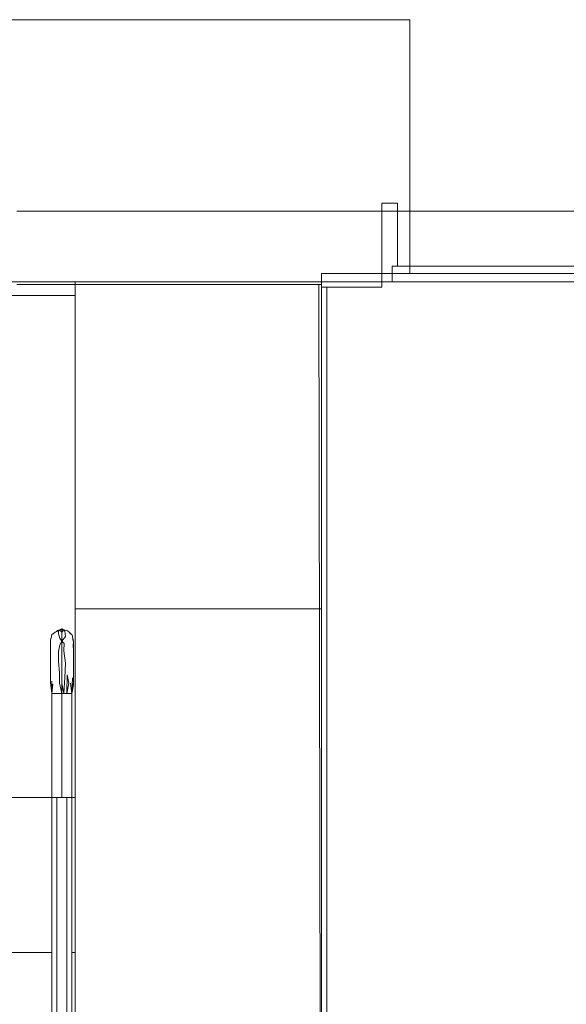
# Model space of a CAD drawing. Header units: millimetres. Extents: x 2 to 902, y -447 to 199.
# Tile 989 of 1056: x 70.28 to 72.36, y 177.17 to 180.93. Entities that reach past the tile are written whole.
import ezdxf

# ---------------------------------------------------------------- set-up
doc = ezdxf.new("R2010")
doc.units = ezdxf.units.MM
doc.header["$MEASUREMENT"] = 0
for name, color, linetype, lineweight in [('IFC-Corrimão-Contorno', 36, 'Continuous', 5), ('IFC-Escada-Contorno', 32, 'Continuous', 5), ('IFC-Laje-Contorno', 134, 'Continuous', 5), ('IFC-Lance de escada-Contorno', 32, 'Continuous', 5), ('IFC-Parede padrão-Contorno', 44, 'Continuous', 5), ('IFC-Parede-Contorno', 42, 'Continuous', 5), ('IFC-Porta-Contorno', 142, 'Continuous', 5), ('IFC-Viga-Contorno', 66, 'Continuous', 5)]:
    doc.layers.add(name, color=color, linetype=linetype, lineweight=lineweight)

msp = doc.modelspace()

# ---------------------------------------------------------------- linework, layer by layer
at = {"layer": 'IFC-Corrimão-Contorno', "color": 7, "lineweight": 5}
for p, q in [((70.3929, 178.5588), (70.3963, 178.5699)), ((70.3963, 178.5699), (70.3982, 178.5794)), ((70.3982, 178.5794), (70.4061, 178.5839)), ((70.3982, 178.5794), (70.4061, 178.5839)), ((70.3982, 178.5794), (70.4022, 178.5825)), ((70.4022, 178.5802), (70.4104, 178.588)), ((70.4022, 178.5825), (70.4065, 178.5844)), ((70.4104, 178.588), (70.4229, 178.5932)), ((70.4145, 178.5897), (70.4196, 178.5941)), ((70.4196, 178.5941), (70.4278, 178.5973)), ((70.4203, 178.5921), (70.4268, 178.5959)), ((70.4203, 178.5921), (70.4246, 178.5946)), ((70.4203, 178.5922), (70.4232, 178.5938)), ((70.422, 178.5931), (70.4268, 178.5959)), ((70.422, 178.5931), (70.4236, 178.5941)), ((70.4228, 178.5814), (70.4229, 178.5932)), ((70.4228, 178.5814), (70.4289, 178.565)), ((70.4229, 178.5932), (70.4268, 178.5959)), ((70.4232, 178.5938), (70.4268, 178.5959)), ((70.4268, 178.5959), (70.4363, 178.6014)), ((70.4268, 178.5959), (70.4363, 178.6014)), ((70.4268, 178.5959), (70.4298, 178.5976)), ((70.4268, 178.5959), (70.4363, 178.588)), ((70.4278, 178.5973), (70.4363, 178.6014)), ((70.4289, 178.565), (70.4363, 178.5542)), ((70.4298, 178.5976), (70.4363, 178.6014)), ((70.4363, 178.588), (70.4363, 178.6014)), ((70.4363, 178.6014), (70.4428, 178.5976)), ((70.4363, 178.6014), (70.4441, 178.5969)), ((70.4363, 178.588), (70.4441, 178.5969)), ((70.4363, 178.5746), (70.4363, 178.588)), ((70.4363, 178.5746), (70.4363, 178.5778)), ((70.4363, 178.5542), (70.4363, 178.5746)), ((70.4363, 178.5542), (70.4495, 178.5715)), ((70.4363, 178.5542), (70.4363, 178.566)), ((70.4428, 178.5976), (70.4441, 178.5969)), ((70.4441, 178.5969), (70.4475, 178.5922)), ((70.4441, 178.5969), (70.4577, 178.5928)), ((70.4475, 178.5922), (70.4495, 178.5715)), ((70.4577, 178.5928), (70.4641, 178.5878)), ((70.4618, 178.5896), (70.4624, 178.5896)), ((70.4624, 178.5896), (70.4689, 178.5834)), ((70.4641, 178.5878), (70.4706, 178.581)), ((70.4689, 178.5834), (70.4744, 178.5794)), ((70.4695, 178.5822), (70.4744, 178.5794)), ((70.4695, 178.5822), (70.4744, 178.5794)), ((70.4695, 178.5822), (70.4744, 178.5794)), ((70.4744, 178.5794), (70.4763, 178.5726)), ((70.4763, 178.5726), (70.4784, 178.5596)), ((70.4776, 178.5643), (70.4798, 178.5604)), ((70.3924, 178.5185), (70.3925, 178.5343)), ((70.3925, 178.5448), (70.3929, 178.5588)), ((70.3925, 178.5573), (70.3928, 178.5579)), ((70.3925, 178.5573), (70.3925, 178.545)), ((70.3925, 178.5413), (70.3925, 178.5448)), ((70.3925, 178.5413), (70.3926, 178.5175)), ((70.423, 178.5146), (70.4286, 178.5395)), ((70.4286, 178.5395), (70.4363, 178.5542)), ((70.4363, 178.5231), (70.4363, 178.5542)), ((70.4363, 178.5542), (70.4444, 178.5453)), ((70.444, 178.5178), (70.4444, 178.5453)), ((70.4778, 178.5634), (70.4798, 178.5604)), ((70.4784, 178.5596), (70.4802, 178.5519)), ((70.4798, 178.5604), (70.4802, 178.552)), ((70.4799, 178.5384), (70.4802, 178.5519)), ((70.4799, 178.5384), (70.4802, 178.5185)), ((70.4801, 178.5377), (70.4802, 178.5505)), ((70.4801, 178.5377), (70.4802, 178.5193)), ((70.4802, 178.5514), (70.4802, 178.5505)), ((70.3924, 178.5185), (70.3925, 178.4977)), ((70.3924, 178.4789), (70.3925, 178.4923)), ((70.3925, 178.4923), (70.3926, 178.5175)), ((70.3925, 178.4977), (70.3925, 178.4947)), ((70.423, 178.5146), (70.4237, 178.4765)), ((70.4363, 178.492), (70.4363, 178.5231)), ((70.4363, 178.4542), (70.4363, 178.5042)), ((70.4363, 178.4297), (70.4363, 178.492)), ((70.444, 178.517), (70.444, 178.5178)), ((70.444, 178.517), (70.4498, 178.47)), ((70.4802, 178.4693), (70.4802, 178.5185)), ((70.3924, 178.4789), (70.3925, 178.4397)), ((70.4237, 178.4765), (70.427, 178.4335)), ((70.4363, 178.4297), (70.4363, 178.4542)), ((70.448, 178.4151), (70.4498, 178.47)), ((70.4801, 178.4324), (70.4802, 178.4693)), ((70.4802, 178.4776), (70.4802, 178.4789)), ((70.3925, 178.4423), (70.3925, 178.451)), ((70.3925, 178.4423), (70.3925, 178.4124)), ((70.3925, 178.3966), (70.3925, 178.4397)), ((70.427, 178.4335), (70.4278, 178.3941)), ((70.4363, 178.4042), (70.4363, 178.4297)), ((70.4441, 178.3542), (70.448, 178.4151)), ((70.4554, 178.3542), (70.4563, 178.4259)), ((70.4563, 178.4259), (70.4624, 178.3935)), ((70.4744, 178.3542), (70.4774, 178.4143)), ((70.4801, 178.4324), (70.4802, 178.3945)), ((70.4802, 178.414), (70.4802, 178.4132)), ((70.3925, 178.3966), (70.3982, 178.3542)), ((70.3976, 178.4014), (70.3982, 178.3542)), ((70.3982, 178.3542), (70.4022, 178.3894)), ((70.4278, 178.3941), (70.4363, 178.3542)), ((70.4363, 178.3542), (70.4363, 178.4042)), ((70.4363, 178.392), (70.4441, 178.3542)), ((70.4363, 178.3542), (70.4363, 178.392)), ((70.4554, 178.3542), (70.4624, 178.3935)), ((70.4689, 178.3943), (70.4744, 178.3542)), ((70.4744, 178.3542), (70.4802, 178.3945)), ((70.4744, 178.3542), (70.4798, 178.3931)), ((70.4744, 178.3542), (70.4801, 178.3873)), ((70.4801, 178.3873), (70.4801, 178.3938)), ((70.4802, 178.4111), (70.4802, 178.4132)), ((70.3982, 177.9574), (70.3982, 178.3542)), ((70.4077, 178.3542), (70.4363, 178.3542)), ((70.4173, 178.3542), (70.4268, 178.3542)), ((70.4268, 178.3542), (70.4363, 178.3542)), ((70.4363, 177.9574), (70.4363, 178.3542)), ((70.4363, 178.3542), (70.4744, 178.3542)), ((70.4363, 178.3542), (70.4441, 178.3542)), ((70.4441, 178.3542), (70.4468, 178.3542)), ((70.4468, 178.3542), (70.4554, 178.3542)), ((70.4554, 178.3542), (70.4649, 178.3542)), ((70.4744, 177.9574), (70.4744, 178.3542)), ((70.3982, 177.9574), (70.4363, 177.9574)), ((70.3982, 175.5904), (70.3982, 177.9574)), ((70.3982, 177.9574), (70.4173, 177.9574)), ((70.4173, 175.5904), (70.4173, 177.9574)), ((70.4173, 177.9574), (70.4554, 177.9574)), ((70.4363, 177.9574), (70.4658, 177.9574)), ((70.4554, 175.5904), (70.4554, 177.9574)), ((70.4554, 177.9574), (70.4601, 177.9574)), ((70.4601, 177.9574), (70.4744, 177.9574)), ((70.4744, 175.5904), (70.4744, 177.9574))]:
    msp.add_line(p, q, dxfattribs=at)
at = {"layer": 'IFC-Escada-Contorno', "color": 7, "lineweight": 5}
for p, q in [((70.3929, 178.5588), (70.3963, 178.5699)), ((70.3963, 178.5699), (70.3982, 178.5794)), ((70.3982, 178.5794), (70.4061, 178.5839)), ((70.3982, 178.5794), (70.4061, 178.5839)), ((70.3982, 178.5794), (70.4061, 178.5839)), ((70.3982, 178.5794), (70.4022, 178.5825)), ((70.4022, 178.5802), (70.4104, 178.588)), ((70.4022, 178.5825), (70.4065, 178.5844)), ((70.4104, 178.588), (70.4229, 178.5932)), ((70.4145, 178.5897), (70.4196, 178.5941)), ((70.4196, 178.5941), (70.4278, 178.5973)), ((70.4203, 178.5921), (70.4268, 178.5959)), ((70.4203, 178.5921), (70.4246, 178.5946)), ((70.4203, 178.5922), (70.4232, 178.5938)), ((70.4228, 178.5814), (70.4229, 178.5932)), ((70.4228, 178.5814), (70.4289, 178.565)), ((70.4229, 178.5932), (70.4268, 178.5959)), ((70.4232, 178.5938), (70.4268, 178.5959)), ((70.4236, 178.5941), (70.4268, 178.5959)), ((70.4268, 178.5959), (70.4363, 178.6014)), ((70.4268, 178.5959), (70.4363, 178.6014)), ((70.4268, 178.5959), (70.4298, 178.5976)), ((70.4268, 178.5959), (70.4363, 178.588)), ((70.4278, 178.5973), (70.4363, 178.6014)), ((70.4289, 178.565), (70.4363, 178.5542)), ((70.4298, 178.5976), (70.4363, 178.6014)), ((70.4363, 178.6014), (70.4441, 178.5969)), ((70.4363, 178.588), (70.4363, 178.6014)), ((70.4363, 178.6014), (70.4428, 178.5976)), ((70.4363, 178.6014), (70.4441, 178.5969)), ((70.4363, 178.588), (70.4441, 178.5969)), ((70.4363, 178.5778), (70.4363, 178.588)), ((70.4363, 178.5746), (70.4363, 178.5778)), ((70.4363, 178.566), (70.4363, 178.5746)), ((70.4363, 178.5542), (70.4497, 178.5717)), ((70.4363, 178.5542), (70.4363, 178.566)), ((70.4428, 178.5976), (70.4441, 178.5969)), ((70.4441, 178.5969), (70.4475, 178.5922)), ((70.4441, 178.5969), (70.4577, 178.5928)), ((70.4475, 178.5922), (70.4495, 178.5715)), ((70.4577, 178.5928), (70.4641, 178.5878)), ((70.4618, 178.5896), (70.4624, 178.5896)), ((70.4624, 178.5896), (70.4689, 178.5834)), ((70.4641, 178.5878), (70.4695, 178.5822)), ((70.4689, 178.5834), (70.4744, 178.5794)), ((70.4695, 178.5822), (70.4744, 178.5794)), ((70.4695, 178.5822), (70.4744, 178.5794)), ((70.4695, 178.5822), (70.4744, 178.5794)), ((70.4695, 178.5822), (70.4744, 178.5794)), ((70.4695, 178.5822), (70.4706, 178.581)), ((70.4744, 178.5794), (70.4763, 178.5726)), ((70.4763, 178.5726), (70.4784, 178.5596)), ((70.4776, 178.5643), (70.4798, 178.5604)), ((70.3924, 178.5185), (70.3925, 178.5343)), ((70.3925, 178.5448), (70.3929, 178.5588)), ((70.3925, 178.5573), (70.3928, 178.5579)), ((70.3925, 178.5573), (70.3925, 178.545)), ((70.3925, 178.5413), (70.3925, 178.5448)), ((70.3925, 178.5413), (70.3926, 178.5175)), ((70.423, 178.5146), (70.4286, 178.5395)), ((70.4286, 178.5395), (70.4363, 178.5542)), ((70.4363, 178.5231), (70.4363, 178.5542)), ((70.4363, 178.5542), (70.4444, 178.5453)), ((70.444, 178.517), (70.4444, 178.5453)), ((70.4778, 178.5634), (70.4798, 178.5604)), ((70.4784, 178.5596), (70.4802, 178.5519)), ((70.4798, 178.5604), (70.4802, 178.552)), ((70.4799, 178.5384), (70.4802, 178.5519)), ((70.4799, 178.5384), (70.4802, 178.5185)), ((70.4801, 178.5377), (70.4802, 178.5505)), ((70.4801, 178.5377), (70.4802, 178.5193)), ((70.4802, 178.5514), (70.4802, 178.5505)), ((70.3924, 178.5185), (70.3925, 178.4977)), ((70.3924, 178.4789), (70.3925, 178.4923)), ((70.3925, 178.4923), (70.3926, 178.5175)), ((70.3925, 178.4977), (70.3925, 178.4947)), ((70.423, 178.5146), (70.4237, 178.4765)), ((70.4363, 178.5042), (70.4363, 178.5231)), ((70.4363, 178.492), (70.4363, 178.5042)), ((70.4363, 178.4608), (70.4363, 178.492)), ((70.444, 178.517), (70.4498, 178.47)), ((70.4802, 178.4693), (70.4802, 178.5185)), ((70.3924, 178.4789), (70.3925, 178.4397)), ((70.4237, 178.4765), (70.427, 178.4335)), ((70.4363, 178.4542), (70.4363, 178.4608)), ((70.4363, 178.4297), (70.4363, 178.4542)), ((70.448, 178.4151), (70.4498, 178.47)), ((70.4801, 178.4324), (70.4802, 178.4693)), ((70.4802, 178.4776), (70.4802, 178.4789)), ((70.3925, 178.4423), (70.3925, 178.451)), ((70.3925, 178.4423), (70.3925, 178.4124)), ((70.3925, 178.3966), (70.3925, 178.4397)), ((70.427, 178.4335), (70.4278, 178.3941)), ((70.4363, 178.4042), (70.4363, 178.4297)), ((70.4441, 178.3542), (70.448, 178.4151)), ((70.4554, 178.3542), (70.4563, 178.4259)), ((70.4563, 178.4259), (70.4624, 178.3935)), ((70.4744, 178.3542), (70.4774, 178.4143)), ((70.4801, 178.4324), (70.4802, 178.3945)), ((70.4802, 178.414), (70.4802, 178.4132)), ((70.3925, 178.3966), (70.3982, 178.3542)), ((70.3976, 178.4014), (70.3982, 178.3542)), ((70.3982, 178.3542), (70.4022, 178.3894)), ((70.4278, 178.3941), (70.4363, 178.3542)), ((70.4363, 178.392), (70.4363, 178.4042)), ((70.4363, 178.3542), (70.4363, 178.392)), ((70.4363, 178.392), (70.4441, 178.3542)), ((70.4554, 178.3542), (70.4624, 178.3935)), ((70.4689, 178.3943), (70.4744, 178.3542)), ((70.4744, 178.3542), (70.4802, 178.3945)), ((70.4744, 178.3542), (70.4798, 178.3931)), ((70.4744, 178.3542), (70.4801, 178.3873)), ((70.4801, 178.3873), (70.4801, 178.3938)), ((70.4802, 178.4131), (70.4802, 178.4132)), ((70.4802, 178.4111), (70.4802, 178.4132)), ((70.3982, 177.9574), (70.3982, 178.3542)), ((70.3982, 178.3542), (70.4363, 178.3542)), ((70.4077, 178.3542), (70.4363, 178.3542)), ((70.4077, 178.3542), (70.4173, 178.3542)), ((70.4173, 178.3542), (70.4268, 178.3542)), ((70.4268, 178.3542), (70.4363, 178.3542)), ((70.4363, 177.9574), (70.4363, 178.3542)), ((70.4363, 178.3542), (70.4744, 178.3542)), ((70.4363, 178.3542), (70.4441, 178.3542)), ((70.4441, 178.3542), (70.4468, 178.3542)), ((70.4468, 178.3542), (70.4554, 178.3542)), ((70.4554, 178.3542), (70.4649, 178.3542)), ((70.4744, 177.9574), (70.4744, 178.3542)), ((70.3982, 177.9574), (70.4173, 177.9574)), ((70.3982, 177.9574), (70.4038, 177.9574)), ((70.3982, 177.9574), (70.4077, 177.9574)), ((70.3982, 175.5904), (70.3982, 177.9574)), ((70.3982, 177.9574), (70.403, 177.9574)), ((70.403, 177.9574), (70.4173, 177.9574)), ((70.4077, 177.9574), (70.4173, 177.9574)), ((70.4173, 175.5904), (70.4173, 177.9574)), ((70.4173, 177.9574), (70.4458, 177.9574)), ((70.4363, 177.9574), (70.4468, 177.9574)), ((70.4458, 177.9574), (70.4554, 177.9574)), ((70.4468, 177.9574), (70.4573, 177.9574)), ((70.4468, 177.9574), (70.4554, 177.9574)), ((70.4554, 175.5904), (70.4554, 177.9574)), ((70.4554, 177.9574), (70.4744, 177.9574)), ((70.4554, 177.9574), (70.4649, 177.9574)), ((70.4554, 177.9574), (70.4688, 177.9574)), ((70.4658, 177.9574), (70.4744, 177.9574)), ((70.4688, 177.9574), (70.4744, 177.9574)), ((70.4744, 175.5904), (70.4744, 177.9574)), ((70.4871, 177.3656), (70.4871, 177.9574)), ((70.4871, 177.8204), (70.4871, 177.9574)), ((70.4871, 177.6577), (70.4871, 177.8204)), ((70.4871, 177.3656), (70.4871, 177.6577)), ((69.884, 177.3656), (70.3982, 177.3656)), ((69.884, 177.3656), (70.3982, 177.3656)), ((70.4744, 177.3656), (70.4871, 177.3656)), ((70.4744, 177.3656), (70.4871, 177.3656))]:
    msp.add_line(p, q, dxfattribs=at)
at = {"layer": 'IFC-Laje-Contorno', "color": 7, "lineweight": 5}
for p, q in [((70.1638, 180.9252), (71.7638, 180.9252)), ((70.1638, 180.9252), (71.7638, 180.9252)), ((71.7638, 179.9852), (71.7638, 180.9252)), ((71.7638, 179.9574), (71.7638, 180.9252)), ((71.4271, 175.9345), (71.4271, 179.9574)), ((71.4271, 179.9574), (71.6571, 179.9574)), ((71.4271, 179.9252), (71.4271, 179.9574)), ((71.4271, 179.9574), (74.5233, 179.9574)), ((70.4871, 177.9574), (70.4871, 179.9146)), ((66.831, 177.9574), (70.3982, 177.9574)), ((66.831, 177.9574), (70.3982, 177.9574)), ((70.4744, 177.9574), (70.4871, 177.9574)), ((70.4744, 177.9574), (70.4871, 177.9574))]:
    msp.add_line(p, q, dxfattribs=at)
at = {"layer": 'IFC-Lance de escada-Contorno', "color": 7, "lineweight": 5}
for p, q in [((66.8385, 177.3656), (70.3982, 177.3656)), ((70.4744, 177.3656), (70.4871, 177.3656))]:
    msp.add_line(p, q, dxfattribs=at)
at = {"layer": 'IFC-Parede padrão-Contorno', "color": 7, "lineweight": 5}
for p, q in [((70.4871, 178.9918), (70.4871, 179.9253)), ((70.4871, 179.9252), (70.7239, 179.9252)), ((70.5538, 179.9252), (71.4271, 179.9252)), ((70.7239, 179.9252), (71.4271, 179.9252)), ((71.4271, 179.6777), (71.4271, 179.9252)), ((71.4271, 179.9252), (71.4903, 179.9252)), ((71.4903, 179.9252), (71.6571, 179.9252)), ((71.6571, 179.9232), (71.6571, 179.9252)), ((71.6571, 179.9052), (71.6571, 179.9232)), ((71.4271, 179.9052), (71.6337, 179.9052)), ((71.4471, 178.3177), (71.4471, 179.9052)), ((71.6337, 179.9052), (71.6571, 179.9052)), ((71.4271, 175.7119), (71.4271, 179.6777)), ((70.4871, 178.6774), (70.4871, 178.9918)), ((70.4871, 178.1888), (70.4871, 178.6774)), ((70.4871, 178.6774), (71.1903, 178.6774)), ((70.7239, 178.6774), (71.4271, 178.6774)), ((71.4471, 174.1244), (71.4471, 178.3177)), ((70.4871, 175.9974), (70.4871, 178.1888))]:
    msp.add_line(p, q, dxfattribs=at)
at = {"layer": 'IFC-Parede-Contorno', "color": 7, "lineweight": 5}
for p, q in [((69.7438, 179.9253), (70.5538, 179.9253)), ((69.8606, 179.9253), (70.4871, 179.9253)), ((70.5538, 179.9252), (70.5538, 179.9253)), ((69.8928, 179.8725), (70.4871, 179.8725))]:
    msp.add_line(p, q, dxfattribs=at)
at = {"layer": 'IFC-Porta-Contorno', "color": 7, "lineweight": 5}
for p, q in [((71.6571, 180.2252), (71.7118, 180.2252)), ((71.6571, 179.9558), (71.6571, 180.2252)), ((71.7118, 180.2252), (71.7171, 180.2252)), ((71.7171, 180.2039), (71.7171, 180.2252)), ((71.7171, 179.9852), (71.7171, 180.2039)), ((71.6571, 179.9252), (71.6571, 179.9558)), ((71.6971, 179.9796), (71.6971, 179.9852)), ((71.6971, 179.9852), (71.8575, 179.9852)), ((71.6971, 179.9252), (71.6971, 179.9796)), ((71.8575, 179.9852), (73.4171, 179.9852)), ((71.6571, 179.9252), (71.6934, 179.9252)), ((71.6934, 179.9252), (71.6971, 179.9252)), ((71.6971, 179.9252), (71.8575, 179.9252)), ((71.8575, 179.9252), (73.4171, 179.9252))]:
    msp.add_line(p, q, dxfattribs=at)
at = {"layer": 'IFC-Viga-Contorno', "color": 7, "lineweight": 5}
for p, q in [((70.2638, 180.1946), (71.6571, 180.1946)), ((70.2638, 180.1946), (74.5233, 180.1946)), ((71.7171, 180.1946), (73.3971, 180.1946)), ((70.2638, 179.9146), (71.4171, 179.9146)), ((71.4171, 179.9146), (71.4271, 179.9146)), ((71.4171, 179.9146), (71.4271, 174.5769))]:
    msp.add_line(p, q, dxfattribs=at)

doc.saveas('drawing.dxf')
